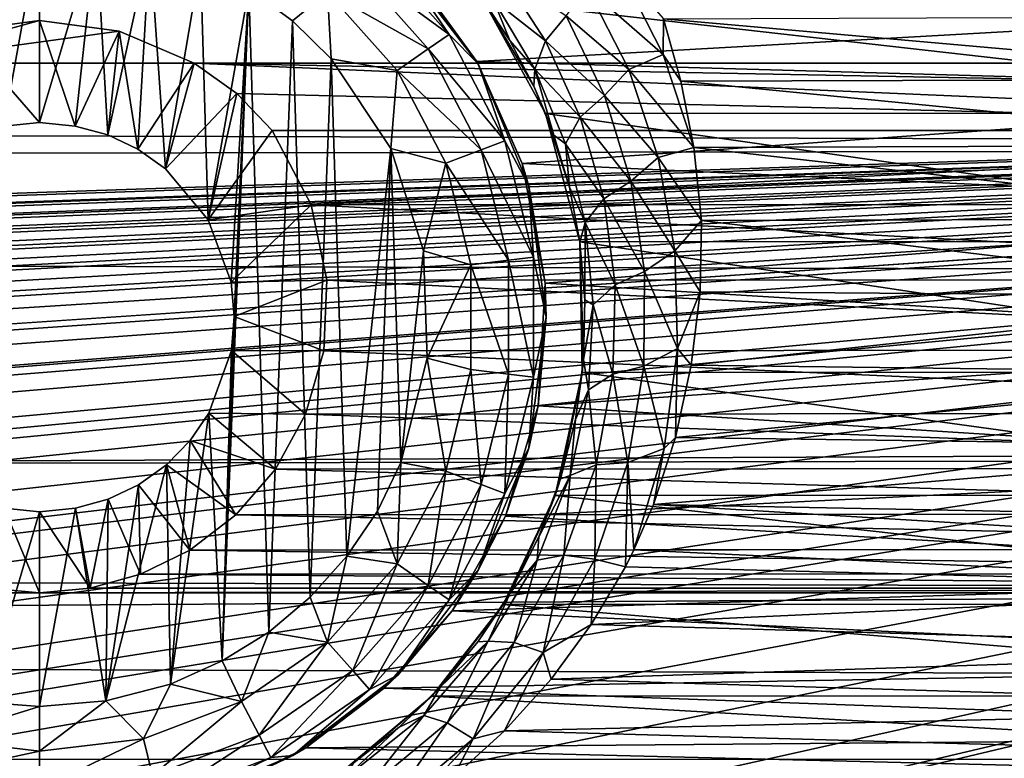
# Model space of a CAD drawing. Header units: metres. Extents: x -95 to 103, y -12 to 12.
# Tile 375 of 520: x -24.25 to -21.72, y 6.01 to 7.9. Entities that reach past the tile are written whole.
import ezdxf

# ---------------------------------------------------------------- set-up
doc = ezdxf.new("R2010")
doc.units = ezdxf.units.M
doc.layers.add('solid_P74500', color=7, linetype='CONTINUOUS')
doc.layers.add('solid_P74500_01', color=7, linetype='CONTINUOUS')

msp = doc.modelspace()

# ---------------------------------------------------------------- linework, layer by layer
at = {"layer": 'solid_P74500'}
for points in [[(-12.2, 5.05, 0.5), (-11.7, 9.776363, 0.5), (-88, 9.776363, 0.5)], [(-12.2, 5.05, 0.5), (-88, 9.776363, 0.5), (-88, 5.05, 0.5)], [(92.5, 7.752533, 9.805175), (92.5, 8.487373, 9.175829), (-94.018356, 8.209083, 9.426609)], [(92.5, 7.752533, 9.805175), (-94.018356, 8.209083, 9.426609), (-94.018356, 7.447287, 10.039319)], [(-24.200001, 8.14, -11.8), (-24.291828, 7.630482, -11.8), (-24.370331, 8.125382, -11.8)], [(-24.200001, 8.14, -11.8), (-24.200001, 7.64, -11.8), (-24.291828, 7.630482, -11.8)], [(-24.054956, 8.12864, -11.8), (-24.200001, 7.64, -11.8), (-24.200001, 8.14, -11.8)], [(-24.054956, 8.12864, -11.8), (-24.108688, 7.630527, -11.8), (-24.200001, 7.64, -11.8)], [(-24.054956, 8.12864, -11.8), (-24.024685, 7.607855, -11.8), (-24.108688, 7.630527, -11.8)], [(-24.054956, 8.12864, -11.8), (-23.917509, 8.099016, -11.8), (-24.024685, 7.607855, -11.8)], [(-23.917509, 8.099016, -11.8), (-23.947666, 7.57166, -11.8), (-24.024685, 7.607855, -11.8)], [(-23.917509, 8.099016, -11.8), (-23.876675, 7.520992, -11.8), (-23.947666, 7.57166, -11.8)], [(-23.917509, 8.099016, -11.8), (-23.787128, 8.050737, -11.8), (-23.876675, 7.520992, -11.8)], [(-23.353024, 8.096038, -11.614588), (-23.14884, 7.865563, -11.614588), (-23.396152, 8.047357, -11.712049)], [(-23.280762, 8.059238, -11.5), (-23.14884, 7.865563, -11.614588), (-23.353024, 8.096038, -11.614588)], [(-23.787128, 8.050737, -11.8), (-23.767344, 7.39014, -11.8), (-23.876675, 7.520992, -11.8)], [(-23.787128, 8.050737, -11.8), (-23.663015, 7.983215, -11.8), (-23.767344, 7.39014, -11.8)], [(-23.396152, 8.047357, -11.712049), (-23.202366, 7.828617, -11.712049), (-23.460747, 7.974443, -11.777164)], [(-23.14884, 7.865563, -11.614588), (-23.202366, 7.828617, -11.712049), (-23.396152, 8.047357, -11.712049)], [(-23.280762, 8.059238, -11.5), (-23.228163, 8.003443, -5.827108), (-23.077757, 7.79618, -6.10177)], [(-23.280762, 8.059238, -11.5), (-23.077757, 7.79618, -6.10177), (-23.074167, 7.79, -11.5)], [(-23.280762, 8.059238, -11.5), (-23.074167, 7.79, -11.5), (-23.14884, 7.865563, -11.614588)], [(-23.017942, 8.029526, -9.32572), (-22.901489, 7.849185, -9.512413), (-23.035261, 7.954477, -9.252772)], [(-23.017942, 8.029526, -9.32572), (-22.848385, 7.913625, -9.56118), (-22.901489, 7.849185, -9.512413)], [(-22.711866, 8.035035, -9.568677), (-22.599546, 7.814108, -9.754907), (-22.794554, 7.985523, -9.567693)], [(-22.711866, 8.035035, -9.568677), (-22.599241, 7.905591, -9.682542), (-22.599546, 7.814108, -9.754907)], [(-23.077757, 7.79618, -6.10177), (-23.228163, 8.003443, -5.827108), (-20.209461, 7.959397, -5.887105)], [(-22.848385, 7.913625, -9.56118), (-22.794554, 7.985523, -9.567693), (-22.688116, 7.776078, -9.754655)], [(-22.599546, 7.814108, -9.754907), (-22.688116, 7.776078, -9.754655), (-22.794554, 7.985523, -9.567693)], [(-23.663015, 7.983215, -11.8), (-23.708231, 7.229405, -11.8), (-23.767344, 7.39014, -11.8)], [(-23.663015, 7.983215, -11.8), (-23.731501, 6.257416, -11.8), (-23.70072, 7.142048, -11.8)], [(-23.663015, 7.983215, -11.8), (-23.611973, 6.331459, -11.8), (-23.731501, 6.257416, -11.8)], [(-23.663015, 7.983215, -11.8), (-23.70072, 7.142048, -11.8), (-23.708231, 7.229405, -11.8)], [(-23.663015, 7.983215, -11.8), (-23.550756, 7.900564, -11.8), (-23.611973, 6.331459, -11.8)], [(-23.460747, 7.974443, -11.777164), (-23.550756, 7.900564, -11.8), (-23.663015, 7.983215, -11.8)], [(-23.460747, 7.974443, -11.777164), (-23.451893, 7.80319, -11.8), (-23.550756, 7.900564, -11.8)], [(-23.460747, 7.974443, -11.777164), (-23.282534, 7.773282, -11.777164), (-23.451893, 7.80319, -11.8)], [(-23.202366, 7.828617, -11.712049), (-23.282534, 7.773282, -11.777164), (-23.460747, 7.974443, -11.777164)], [(-23.077757, 7.79618, -6.10177), (-20.209461, 7.959397, -5.887105), (-20.363678, 7.719777, -6.197987)], [(-22.99361, 7.85037, -9.209391), (-23.061371, 7.95457, -8.305107), (-23.064331, 7.958691, -9.092649)], [(-23.035261, 7.954477, -9.252772), (-22.99361, 7.85037, -9.209391), (-23.064331, 7.958691, -9.092649)], [(-20.498018, 7.664145, -8.573849), (-20.338186, 7.955187, -8.304517), (-23.061371, 7.95457, -8.305107)], [(-20.498018, 7.664145, -8.573849), (-23.061371, 7.95457, -8.305107), (-22.901268, 7.66248, -8.575336)], [(-22.931715, 7.732833, -9.330323), (-22.901268, 7.66248, -8.575336), (-23.061371, 7.95457, -8.305107)], [(-22.931715, 7.732833, -9.330323), (-23.061371, 7.95457, -8.305107), (-22.99361, 7.85037, -9.209391)], [(-22.901489, 7.849185, -9.512413), (-22.929163, 7.776495, -9.440274), (-23.035261, 7.954477, -9.252772)], [(-23.035261, 7.954477, -9.252772), (-22.929163, 7.776495, -9.440274), (-22.99361, 7.85037, -9.209391)], [(-22.901489, 7.849185, -9.512413), (-22.848385, 7.913625, -9.56118), (-22.750387, 7.709259, -9.751215)], [(-22.750387, 7.709259, -9.751215), (-22.848385, 7.913625, -9.56118), (-22.688116, 7.776078, -9.754655)], [(-20.797937, 7.912471, -9.676921), (-20.846972, 7.75142, -9.806401), (-22.599241, 7.905591, -9.682542)], [(-24.200001, 7.901906, -4.3), (-24.597059, 7.792304, -4.3), (-24.404331, 7.873975, -4.3)], [(-23.99567, 7.873975, -4.3), (-24.597059, 7.792304, -4.3), (-24.200001, 7.901906, -4.3)], [(-24.200001, 7.64, -11.8), (-24.200001, 7.901906, -4.3), (-24.404331, 7.873975, -4.3)], [(-24.108688, 7.630527, -11.8), (-24.200001, 7.901906, -4.3), (-24.200001, 7.64, -11.8)], [(-24.108688, 7.630527, -11.8), (-23.99567, 7.873975, -4.3), (-24.200001, 7.901906, -4.3)], [(-23.550756, 7.900564, -11.8), (-23.505365, 6.420703, -11.8), (-23.611973, 6.331459, -11.8)], [(-23.550756, 7.900564, -11.8), (-23.451893, 7.80319, -11.8), (-23.505365, 6.420703, -11.8)], [(-22.599546, 7.814108, -9.754907), (-22.599241, 7.905591, -9.682542), (-22.553913, 7.745763, -9.810869)], [(-20.846972, 7.75142, -9.806401), (-22.553913, 7.745763, -9.810869), (-22.599241, 7.905591, -9.682542)], [(-23.99567, 7.873975, -4.3), (-23.802942, 7.792304, -4.3), (-24.597059, 7.792304, -4.3)], [(-24.291828, 7.630482, -11.8), (-24.200001, 7.64, -11.8), (-24.404331, 7.873975, -4.3)], [(-24.108688, 7.630527, -11.8), (-24.024685, 7.607855, -11.8), (-23.99567, 7.873975, -4.3)], [(-24.024685, 7.607855, -11.8), (-23.947666, 7.57166, -11.8), (-23.99567, 7.873975, -4.3)], [(-23.947666, 7.57166, -11.8), (-23.802942, 7.792304, -4.3), (-23.99567, 7.873975, -4.3)], [(-23.14884, 7.865563, -11.614588), (-23.005747, 7.59292, -11.614588), (-23.202366, 7.828617, -11.712049)], [(-23.074167, 7.79, -11.5), (-23.005747, 7.59292, -11.614588), (-23.14884, 7.865563, -11.614588)], [(-22.929163, 7.776495, -9.440274), (-22.931715, 7.732833, -9.330323), (-22.99361, 7.85037, -9.209391)], [(-22.901489, 7.849185, -9.512413), (-22.812277, 7.653166, -9.702489), (-22.929163, 7.776495, -9.440274)], [(-22.901489, 7.849185, -9.512413), (-22.750387, 7.709259, -9.751215), (-22.812277, 7.653166, -9.702489)], [(-23.202366, 7.828617, -11.712049), (-23.066559, 7.569858, -11.712049), (-23.282534, 7.773282, -11.777164)], [(-23.005747, 7.59292, -11.614588), (-23.066559, 7.569858, -11.712049), (-23.202366, 7.828617, -11.712049)], [(-22.599546, 7.814108, -9.754907), (-22.520657, 7.575688, -9.942784), (-22.688116, 7.776078, -9.754655)], [(-22.599546, 7.814108, -9.754907), (-22.553913, 7.745763, -9.810869), (-22.520657, 7.575688, -9.942784)], [(-85.675003, 7.792304, -1.8), (-14.325, 7.792304, -4.2), (-14.325, 7.792304, -1.8)], [(-18.802942, 7.792304, -4.2), (-14.325, 7.792304, -4.2), (-85.675003, 7.792304, -1.8)], [(-84.20311, 5.444916, -1.8), (-85.675003, 7.792304, -1.8), (-14.325, 7.792304, -1.8)], [(-19.597059, 7.792304, -4.2), (-18.802942, 7.792304, -4.2), (-85.675003, 7.792304, -1.8)], [(-23.802942, 7.792304, -4.2), (-19.597059, 7.792304, -4.2), (-85.675003, 7.792304, -1.8)], [(-24.597059, 7.792304, -4.2), (-23.802942, 7.792304, -4.2), (-85.675003, 7.792304, -1.8)], [(-83.957001, 5.406663, -1.8), (-84.20311, 5.444916, -1.8), (-14.325, 7.792304, -1.8)], [(-83.736336, 5.295372, -1.8), (-83.957001, 5.406663, -1.8), (-14.325, 7.792304, -1.8)], [(-83.736336, 5.295372, -1.8), (-14.325, 7.792304, -1.8), (-79.20311, 5.444916, -1.8)], [(-78.957001, 5.406663, -1.8), (-79.20311, 5.444916, -1.8), (-14.325, 7.792304, -1.8)], [(-78.736336, 5.295372, -1.8), (-78.957001, 5.406663, -1.8), (-14.325, 7.792304, -1.8)], [(-78.736336, 5.295372, -1.8), (-14.325, 7.792304, -1.8), (-74.20311, 5.444916, -1.8)], [(-73.957001, 5.406663, -1.8), (-74.20311, 5.444916, -1.8), (-14.325, 7.792304, -1.8)], [(-73.736336, 5.295372, -1.8), (-73.957001, 5.406663, -1.8), (-14.325, 7.792304, -1.8)], [(-73.736336, 5.295372, -1.8), (-14.325, 7.792304, -1.8), (-69.20311, 5.444916, -1.8)], [(-68.957001, 5.406663, -1.8), (-69.20311, 5.444916, -1.8), (-14.325, 7.792304, -1.8)], [(-68.736336, 5.295372, -1.8), (-68.957001, 5.406663, -1.8), (-14.325, 7.792304, -1.8)], [(-68.736336, 5.295372, -1.8), (-14.325, 7.792304, -1.8), (-64.20311, 5.444916, -1.8)], [(-63.957005, 5.406663, -1.8), (-64.20311, 5.444916, -1.8), (-14.325, 7.792304, -1.8)], [(-63.736332, 5.295372, -1.8), (-63.957005, 5.406663, -1.8), (-14.325, 7.792304, -1.8)], [(-63.736332, 5.295372, -1.8), (-14.325, 7.792304, -1.8), (-59.20311, 5.444916, -1.8)], [(-58.957005, 5.406663, -1.8), (-59.20311, 5.444916, -1.8), (-14.325, 7.792304, -1.8)], [(-58.736332, 5.295372, -1.8), (-58.957005, 5.406663, -1.8), (-14.325, 7.792304, -1.8)], [(-58.736332, 5.295372, -1.8), (-14.325, 7.792304, -1.8), (-54.20311, 5.444916, -1.8)], [(-53.957005, 5.406663, -1.8), (-54.20311, 5.444916, -1.8), (-14.325, 7.792304, -1.8)], [(-53.736332, 5.295372, -1.8), (-53.957005, 5.406663, -1.8), (-14.325, 7.792304, -1.8)], [(-53.736332, 5.295372, -1.8), (-14.325, 7.792304, -1.8), (-49.20311, 5.444916, -1.8)], [(-48.957005, 5.406663, -1.8), (-49.20311, 5.444916, -1.8), (-14.325, 7.792304, -1.8)], [(-48.736332, 5.295372, -1.8), (-48.957005, 5.406663, -1.8), (-14.325, 7.792304, -1.8)], [(-48.560226, 5.121016, -1.8), (-48.736332, 5.295372, -1.8), (-14.325, 7.792304, -1.8)], [(-48.560226, 5.121016, -1.8), (-14.325, 7.792304, -1.8), (-44.20311, 5.444916, -1.8)], [(-43.957005, 5.406663, -1.8), (-44.20311, 5.444916, -1.8), (-14.325, 7.792304, -1.8)], [(-43.736332, 5.295372, -1.8), (-43.957005, 5.406663, -1.8), (-14.325, 7.792304, -1.8)], [(-43.560226, 5.121016, -1.8), (-43.736332, 5.295372, -1.8), (-14.325, 7.792304, -1.8)], [(-43.560226, 5.121016, -1.8), (-14.325, 7.792304, -1.8), (-39.20311, 5.444916, -1.8)], [(-38.957005, 5.406663, -1.8), (-39.20311, 5.444916, -1.8), (-14.325, 7.792304, -1.8)], [(-38.736332, 5.295372, -1.8), (-38.957005, 5.406663, -1.8), (-14.325, 7.792304, -1.8)], [(-38.560226, 5.121016, -1.8), (-38.736332, 5.295372, -1.8), (-14.325, 7.792304, -1.8)], [(-38.560226, 5.121016, -1.8), (-14.325, 7.792304, -1.8), (-34.20311, 5.444916, -1.8)], [(-33.957005, 5.406663, -1.8), (-34.20311, 5.444916, -1.8), (-14.325, 7.792304, -1.8)], [(-33.736332, 5.295372, -1.8), (-33.957005, 5.406663, -1.8), (-14.325, 7.792304, -1.8)], [(-33.560226, 5.121016, -1.8), (-33.736332, 5.295372, -1.8), (-14.325, 7.792304, -1.8)], [(-33.445496, 4.899806, -1.8), (-33.560226, 5.121016, -1.8), (-14.325, 7.792304, -1.8)], [(-33.445496, 4.899806, -1.8), (-14.325, 7.792304, -1.8), (-29.203108, 5.444916, -1.8)], [(-28.957003, 5.406663, -1.8), (-29.203108, 5.444916, -1.8), (-14.325, 7.792304, -1.8)], [(-28.736332, 5.295372, -1.8), (-28.957003, 5.406663, -1.8), (-14.325, 7.792304, -1.8)], [(-28.560225, 5.121016, -1.8), (-28.736332, 5.295372, -1.8), (-14.325, 7.792304, -1.8)], [(-28.445498, 4.899806, -1.8), (-28.560225, 5.121016, -1.8), (-14.325, 7.792304, -1.8)], [(-28.405056, 4.65, -1.8), (-28.445498, 4.899806, -1.8), (-14.325, 7.792304, -1.8)], [(-28.405056, 4.65, -1.8), (-14.325, 7.792304, -1.8), (-24.449167, 5.404594, -1.8)], [(-24.597059, 7.792304, -4.2), (-23.802942, 7.792304, -4.3), (-23.802942, 7.792304, -4.2)], [(-24.597059, 7.792304, -4.2), (-24.597059, 7.792304, -4.3), (-23.802942, 7.792304, -4.3)], [(-24.203108, 5.444916, -1.8), (-24.449167, 5.404594, -1.8), (-14.325, 7.792304, -1.8)], [(-23.957003, 5.406663, -1.8), (-24.203108, 5.444916, -1.8), (-14.325, 7.792304, -1.8)], [(-23.736332, 5.295372, -1.8), (-23.957003, 5.406663, -1.8), (-14.325, 7.792304, -1.8)], [(-23.947666, 7.57166, -11.8), (-23.876675, 7.520992, -11.8), (-23.802942, 7.792304, -4.3)], [(-23.876675, 7.520992, -11.8), (-23.802942, 7.792304, -4.2), (-23.802942, 7.792304, -4.3)], [(-23.876675, 7.520992, -11.8), (-23.693855, 7.714148, -4.2), (-23.802942, 7.792304, -4.2)], [(-23.693855, 7.714148, -4.2), (-19.796942, 7.619055, -4.2), (-23.802942, 7.792304, -4.2)], [(-19.706144, 7.714148, -4.2), (-23.802942, 7.792304, -4.2), (-19.796942, 7.619055, -4.2)], [(-19.706144, 7.714148, -4.2), (-19.597059, 7.792304, -4.2), (-23.802942, 7.792304, -4.2)], [(-23.560225, 5.121016, -1.8), (-23.736332, 5.295372, -1.8), (-14.325, 7.792304, -1.8)], [(-23.445498, 4.899806, -1.8), (-23.560225, 5.121016, -1.8), (-14.325, 7.792304, -1.8)], [(-23.451893, 7.80319, -11.8), (-23.411119, 6.52597, -11.8), (-23.505365, 6.420703, -11.8)], [(-23.451893, 7.80319, -11.8), (-23.298901, 7.573346, -11.8), (-23.411119, 6.52597, -11.8)], [(-23.282534, 7.773282, -11.777164), (-23.298901, 7.573346, -11.8), (-23.451893, 7.80319, -11.8)], [(-23.405056, 4.65, -1.8), (-23.445498, 4.899806, -1.8), (-14.325, 7.792304, -1.8)], [(-23.405056, 4.65, -1.8), (-14.325, 7.792304, -1.8), (-19.449167, 5.404594, -1.8)], [(-22.961212, 7.534212, -6.422531), (-23.077757, 7.79618, -6.10177), (-20.363678, 7.719777, -6.197987)], [(-23.074167, 7.79, -11.5), (-23.077757, 7.79618, -6.10177), (-22.961212, 7.534212, -6.422531)], [(-23.074167, 7.79, -11.5), (-22.961212, 7.534212, -6.422531), (-22.944296, 7.476465, -11.5)], [(-23.074167, 7.79, -11.5), (-22.944296, 7.476465, -11.5), (-23.005747, 7.59292, -11.614588)], [(-23.282534, 7.773282, -11.777164), (-23.157639, 7.535316, -11.777164), (-23.298901, 7.573346, -11.8)], [(-23.066559, 7.569858, -11.712049), (-23.157639, 7.535316, -11.777164), (-23.282534, 7.773282, -11.777164)], [(-22.929163, 7.776495, -9.440274), (-22.880182, 7.606991, -9.457047), (-22.931715, 7.732833, -9.330323)], [(-22.812277, 7.653166, -9.702489), (-22.850197, 7.585193, -9.63041), (-22.929163, 7.776495, -9.440274)], [(-22.929163, 7.776495, -9.440274), (-22.850197, 7.585193, -9.63041), (-22.880182, 7.606991, -9.457047)], [(-22.750387, 7.709259, -9.751215), (-22.688116, 7.776078, -9.754655), (-22.612139, 7.550274, -9.942807)], [(-22.688116, 7.776078, -9.754655), (-22.520657, 7.575688, -9.942784), (-22.612139, 7.550274, -9.942807)], [(92.5, 6.975814, 10.372194), (92.5, 7.752533, 9.805175), (-94.018356, 7.447287, 10.039319)], [(-22.880182, 7.606991, -9.457047), (-22.901268, 7.66248, -8.575336), (-22.931715, 7.732833, -9.330323)], [(-20.846972, 7.75142, -9.806401), (-20.878759, 7.581891, -9.938055), (-22.553913, 7.745763, -9.810869)], [(-20.878759, 7.581891, -9.938055), (-22.520657, 7.575688, -9.942784), (-22.553913, 7.745763, -9.810869)], [(-23.876675, 7.520992, -11.8), (-23.767344, 7.39014, -11.8), (-23.693855, 7.714148, -4.2)], [(-23.767344, 7.39014, -11.8), (-23.603058, 7.619055, -4.2), (-23.693855, 7.714148, -4.2)], [(-23.693855, 7.714148, -4.2), (-23.603058, 7.619055, -4.2), (-19.796942, 7.619055, -4.2)], [(-22.961212, 7.534212, -6.422531), (-20.363678, 7.719777, -6.197987), (-20.469355, 7.419488, -6.554479)], [(-22.812277, 7.653166, -9.702489), (-22.750387, 7.709259, -9.751215), (-22.682583, 7.489538, -9.941881)], [(-22.682583, 7.489538, -9.941881), (-22.750387, 7.709259, -9.751215), (-22.612139, 7.550274, -9.942807)], [(-20.586351, 7.334234, -8.857709), (-20.498018, 7.664145, -8.573849), (-22.901268, 7.66248, -8.575336)], [(-20.586351, 7.334234, -8.857709), (-22.901268, 7.66248, -8.575336), (-22.813553, 7.333337, -8.858451)], [(-22.840294, 7.473468, -9.588049), (-22.813553, 7.333337, -8.858451), (-22.901268, 7.66248, -8.575336)], [(-22.840294, 7.473468, -9.588049), (-22.901268, 7.66248, -8.575336), (-22.880182, 7.606991, -9.457047)], [(-22.812277, 7.653166, -9.702489), (-22.752058, 7.443598, -9.892752), (-22.850197, 7.585193, -9.63041)], [(-22.812277, 7.653166, -9.702489), (-22.682583, 7.489538, -9.941881), (-22.752058, 7.443598, -9.892752)], [(-23.767344, 7.39014, -11.8), (-23.503393, 7.428674, -4.528224), (-23.603058, 7.619055, -4.2)], [(-19.796942, 7.619055, -4.2), (-23.603058, 7.619055, -4.2), (-23.503393, 7.428674, -4.528224)], [(-19.896559, 7.428859, -4.52792), (-19.796942, 7.619055, -4.2), (-23.503393, 7.428674, -4.528224)], [(-22.850197, 7.585193, -9.63041), (-22.840294, 7.473468, -9.588049), (-22.880182, 7.606991, -9.457047)], [(-23.005747, 7.59292, -11.614588), (-22.932058, 7.293956, -11.614588), (-23.066559, 7.569858, -11.712049)], [(-22.944296, 7.476465, -11.5), (-22.932058, 7.293956, -11.614588), (-23.005747, 7.59292, -11.614588)], [(-22.752058, 7.443598, -9.892752), (-22.799585, 7.382661, -9.820079), (-22.850197, 7.585193, -9.63041)], [(-22.850197, 7.585193, -9.63041), (-22.799585, 7.382661, -9.820079), (-22.840294, 7.473468, -9.588049)], [(-20.878759, 7.581891, -9.938055), (-20.894384, 7.392529, -10.079708), (-22.520657, 7.575688, -9.942784)], [(-23.298901, 7.573346, -11.8), (-23.33312, 6.641509, -11.8), (-23.411119, 6.52597, -11.8)], [(-23.298901, 7.573346, -11.8), (-23.272678, 6.76642, -11.8), (-23.33312, 6.641509, -11.8)], [(-23.298901, 7.573346, -11.8), (-23.214642, 7.310327, -11.8), (-23.272678, 6.76642, -11.8)], [(-23.157639, 7.535316, -11.777164), (-23.214642, 7.310327, -11.8), (-23.298901, 7.573346, -11.8)], [(-23.066559, 7.569858, -11.712049), (-22.996624, 7.286117, -11.712049), (-23.157639, 7.535316, -11.777164)], [(-22.932058, 7.293956, -11.614588), (-22.996624, 7.286117, -11.712049), (-23.066559, 7.569858, -11.712049)], [(-22.612139, 7.550274, -9.942807), (-22.520657, 7.575688, -9.942784), (-22.501715, 7.387943, -10.08307)], [(-20.894384, 7.392529, -10.079708), (-22.501715, 7.387943, -10.08307), (-22.520657, 7.575688, -9.942784)], [(-23.157639, 7.535316, -11.777164), (-23.093323, 7.274375, -11.777164), (-23.214642, 7.310327, -11.8)], [(-22.996624, 7.286117, -11.712049), (-23.093323, 7.274375, -11.777164), (-23.157639, 7.535316, -11.777164)], [(-22.902903, 7.226828, -6.766441), (-22.961212, 7.534212, -6.422531), (-20.469355, 7.419488, -6.554479)], [(-22.944296, 7.476465, -11.5), (-22.961212, 7.534212, -6.422531), (-22.902903, 7.226828, -6.766441)], [(-22.682583, 7.489538, -9.941881), (-22.612139, 7.550274, -9.942807), (-22.56938, 7.310532, -10.129299)], [(-22.612139, 7.550274, -9.942807), (-22.501715, 7.387943, -10.08307), (-22.56938, 7.310532, -10.129299)], [(-22.752058, 7.443598, -9.892752), (-22.682583, 7.489538, -9.941881), (-22.647692, 7.256926, -10.13025)], [(-22.647692, 7.256926, -10.13025), (-22.682583, 7.489538, -9.941881), (-22.56938, 7.310532, -10.129299)], [(-22.944296, 7.476465, -11.5), (-22.902903, 7.226828, -6.766441), (-22.9, 7.14, -11.5)], [(-22.944296, 7.476465, -11.5), (-22.9, 7.14, -11.5), (-22.932058, 7.293956, -11.614588)], [(-22.813297, 7.332494, -9.71944), (-22.813553, 7.333337, -8.858451), (-22.840294, 7.473468, -9.588049)], [(-22.799585, 7.382661, -9.820079), (-22.813297, 7.332494, -9.71944), (-22.840294, 7.473468, -9.588049)], [(92.5, 6.975814, 10.372194), (-94.018356, 7.447287, 10.039319), (-94.018356, 6.639937, 10.59062)], [(-22.752058, 7.443598, -9.892752), (-22.723167, 7.222837, -10.080328), (-22.799585, 7.382661, -9.820079)], [(-22.752058, 7.443598, -9.892752), (-22.647692, 7.256926, -10.13025), (-22.723167, 7.222837, -10.080328)], [(-23.767344, 7.39014, -11.8), (-23.708231, 7.229405, -11.8), (-23.503393, 7.428674, -4.528224)], [(-23.708231, 7.229405, -11.8), (-23.462597, 7.234941, -4.831732), (-23.503393, 7.428674, -4.528224)], [(-19.937243, 7.236759, -4.829008), (-19.896559, 7.428859, -4.52792), (-23.503393, 7.428674, -4.528224)], [(-19.937243, 7.236759, -4.829008), (-23.503393, 7.428674, -4.528224), (-23.462597, 7.234941, -4.831732)], [(-22.902903, 7.226828, -6.766441), (-20.469355, 7.419488, -6.554479), (-20.498339, 7.079858, -6.919943)], [(-22.799585, 7.382661, -9.820079), (-22.800699, 7.184258, -9.852427), (-22.813297, 7.332494, -9.71944)], [(-22.799585, 7.382661, -9.820079), (-22.77914, 7.171193, -10.006481), (-22.800699, 7.184258, -9.852427)], [(-22.723167, 7.222837, -10.080328), (-22.77914, 7.171193, -10.006481), (-22.799585, 7.382661, -9.820079)], [(-22.56938, 7.310532, -10.129299), (-22.501715, 7.387943, -10.08307), (-22.504425, 7.205236, -10.21443)], [(-20.893278, 7.193082, -10.222992), (-22.504425, 7.205236, -10.21443), (-22.501715, 7.387943, -10.08307)], [(-20.894384, 7.392529, -10.079708), (-20.893278, 7.193082, -10.222992), (-22.501715, 7.387943, -10.08307)], [(-20.592741, 6.998838, -9.125035), (-20.586351, 7.334234, -8.857709), (-22.813553, 7.333337, -8.858451)], [(-20.592741, 6.998838, -9.125035), (-22.813553, 7.333337, -8.858451), (-22.807383, 6.99762, -9.125969)], [(-22.80423, 7.031255, -9.986495), (-22.807383, 6.99762, -9.125969), (-22.813553, 7.333337, -8.858451)], [(-22.800699, 7.184258, -9.852427), (-22.813553, 7.333337, -8.858451), (-22.813297, 7.332494, -9.71944)], [(-22.80423, 7.031255, -9.986495), (-22.813553, 7.333337, -8.858451), (-22.800699, 7.184258, -9.852427)], [(-23.214642, 7.310327, -11.8), (-23.205721, 7.034285, -11.8), (-23.272678, 6.76642, -11.8)], [(-23.093323, 7.274375, -11.777164), (-23.205721, 7.034285, -11.8), (-23.214642, 7.310327, -11.8)], [(-22.647692, 7.256926, -10.13025), (-22.56938, 7.310532, -10.129299), (-22.563192, 7.059873, -10.311363)], [(-22.56938, 7.310532, -10.129299), (-22.504425, 7.205236, -10.21443), (-22.563192, 7.059873, -10.311363)], [(-22.996624, 7.286117, -11.712049), (-22.996624, 6.993884, -11.712049), (-23.093323, 7.274375, -11.777164)], [(-22.932058, 7.293956, -11.614588), (-22.932058, 6.986044, -11.614588), (-22.996624, 7.286117, -11.712049)], [(-22.932058, 6.986044, -11.614588), (-22.996624, 6.993884, -11.712049), (-22.996624, 7.286117, -11.712049)], [(-22.9, 7.14, -11.5), (-22.932058, 6.986044, -11.614588), (-22.932058, 7.293956, -11.614588)], [(-23.093323, 7.274375, -11.777164), (-23.093323, 7.005625, -11.777164), (-23.205721, 7.034285, -11.8)], [(-22.996624, 6.993884, -11.712049), (-23.093323, 7.005625, -11.777164), (-23.093323, 7.274375, -11.777164)], [(-22.723167, 7.222837, -10.080328), (-22.647692, 7.256926, -10.13025), (-22.649019, 7.014533, -10.313454)], [(-22.649019, 7.014533, -10.313454), (-22.647692, 7.256926, -10.13025), (-22.563192, 7.059873, -10.311363)], [(-23.708231, 7.229405, -11.8), (-23.70072, 7.142048, -11.8), (-23.462597, 7.234941, -4.831732)], [(-23.70072, 7.142048, -11.8), (-23.470739, 7.053593, -5.092822), (-23.462597, 7.234941, -4.831732)], [(-19.929634, 7.055848, -5.089697), (-23.462597, 7.234941, -4.831732), (-23.470739, 7.053593, -5.092822)], [(-19.929634, 7.055848, -5.089697), (-19.937243, 7.236759, -4.829008), (-23.462597, 7.234941, -4.831732)], [(-22.920132, 6.912104, -7.087512), (-22.902903, 7.226828, -6.766441), (-20.498339, 7.079858, -6.919943)], [(-22.9, 7.14, -11.5), (-22.902903, 7.226828, -6.766441), (-22.920132, 6.912104, -7.087512)], [(-22.723167, 7.222837, -10.080328), (-22.728491, 6.993838, -10.262398), (-22.77914, 7.171193, -10.006481)], [(-22.723167, 7.222837, -10.080328), (-22.649019, 7.014533, -10.313454), (-22.728491, 6.993838, -10.262398)], [(-22.563192, 7.059873, -10.311363), (-22.504425, 7.205236, -10.21443), (-22.527477, 7.01674, -10.344823)], [(-20.893278, 7.193082, -10.222992), (-22.527477, 7.01674, -10.344823), (-22.504425, 7.205236, -10.21443)], [(-22.77914, 7.171193, -10.006481), (-22.80423, 7.031255, -9.986495), (-22.800699, 7.184258, -9.852427)], [(-20.893278, 7.193082, -10.222992), (-20.871647, 6.995722, -10.359048), (-22.527477, 7.01674, -10.344823)], [(-22.77914, 7.171193, -10.006481), (-22.791199, 6.953621, -10.186873), (-22.80423, 7.031255, -9.986495)], [(-22.728491, 6.993838, -10.262398), (-22.791199, 6.953621, -10.186873), (-22.77914, 7.171193, -10.006481)], [(-23.731501, 6.257416, -11.8), (-23.707512, 7.05461, -11.8), (-23.70072, 7.142048, -11.8)], [(-23.70072, 7.142048, -11.8), (-23.707512, 7.05461, -11.8), (-23.470739, 7.053593, -5.092822)], [(-22.9, 7.14, -11.5), (-22.920132, 6.912104, -7.087512), (-22.944296, 6.803535, -11.5)], [(-22.9, 7.14, -11.5), (-22.944296, 6.803535, -11.5), (-22.932058, 6.986044, -11.614588)], [(-22.920132, 6.912104, -7.087512), (-20.498339, 7.079858, -6.919943), (-20.441576, 6.754933, -7.237463)], [(-23.707512, 7.05461, -11.8), (-23.765335, 6.893235, -11.8), (-23.51729, 6.891102, -5.310623)], [(-23.731501, 6.257416, -11.8), (-23.765335, 6.893235, -11.8), (-23.707512, 7.05461, -11.8)], [(-23.707512, 7.05461, -11.8), (-23.51729, 6.891102, -5.310623), (-23.470739, 7.053593, -5.092822)], [(-19.883789, 6.893729, -5.307212), (-23.470739, 7.053593, -5.092822), (-23.51729, 6.891102, -5.310623)], [(-19.883789, 6.893729, -5.307212), (-19.929634, 7.055848, -5.089697), (-23.470739, 7.053593, -5.092822)], [(-22.649019, 7.014533, -10.313454), (-22.563192, 7.059873, -10.311363), (-22.597372, 6.802377, -10.486115)], [(-22.563192, 7.059873, -10.311363), (-22.568153, 6.830747, -10.468567), (-22.597372, 6.802377, -10.486115)], [(-22.563192, 7.059873, -10.311363), (-22.527477, 7.01674, -10.344823), (-22.568153, 6.830747, -10.468567)], [(-23.157639, 6.744685, -11.777164), (-23.272678, 6.76642, -11.8), (-23.205721, 7.034285, -11.8)], [(-23.093323, 7.005625, -11.777164), (-23.157639, 6.744685, -11.777164), (-23.205721, 7.034285, -11.8)], [(-22.824827, 6.877517, -10.115171), (-22.807383, 6.99762, -9.125969), (-22.80423, 7.031255, -9.986495)], [(-22.791199, 6.953621, -10.186873), (-22.824827, 6.877517, -10.115171), (-22.80423, 7.031255, -9.986495)], [(-23.066559, 6.710143, -11.712049), (-23.157639, 6.744685, -11.777164), (-23.093323, 7.005625, -11.777164)], [(-22.996624, 6.993884, -11.712049), (-23.066559, 6.710143, -11.712049), (-23.093323, 7.005625, -11.777164)], [(-22.728491, 6.993838, -10.262398), (-22.649019, 7.014533, -10.313454), (-22.690287, 6.766607, -10.488468)], [(-22.690287, 6.766607, -10.488468), (-22.649019, 7.014533, -10.313454), (-22.597372, 6.802377, -10.486115)], [(-20.871647, 6.995722, -10.359048), (-22.568153, 6.830747, -10.468567), (-22.527477, 7.01674, -10.344823)], [(92.5, 6.152128, 10.880493), (92.5, 6.975814, 10.372194), (-94.018356, 6.639937, 10.59062)], [(-23.005747, 6.687079, -11.614588), (-23.066559, 6.710143, -11.712049), (-22.996624, 6.993884, -11.712049)], [(-22.932058, 6.986044, -11.614588), (-23.005747, 6.687079, -11.614588), (-22.996624, 6.993884, -11.712049)], [(-22.944296, 6.803535, -11.5), (-23.005747, 6.687079, -11.614588), (-22.932058, 6.986044, -11.614588)], [(-20.523228, 6.683096, -9.358751), (-22.807383, 6.99762, -9.125969), (-22.877127, 6.682053, -9.359496)], [(-22.862862, 6.725197, -10.235952), (-22.877127, 6.682053, -9.359496), (-22.807383, 6.99762, -9.125969)], [(-22.862862, 6.725197, -10.235952), (-22.807383, 6.99762, -9.125969), (-22.824827, 6.877517, -10.115171)], [(-20.523228, 6.683096, -9.358751), (-20.592741, 6.998838, -9.125035), (-22.807383, 6.99762, -9.125969)], [(-22.728491, 6.993838, -10.262398), (-22.771288, 6.760592, -10.435995), (-22.791199, 6.953621, -10.186873)], [(-22.728491, 6.993838, -10.262398), (-22.690287, 6.766607, -10.488468), (-22.771288, 6.760592, -10.435995)], [(-20.871647, 6.995722, -10.359048), (-20.82617, 6.807505, -10.483696), (-22.568153, 6.830747, -10.468567)], [(-22.771288, 6.760592, -10.435995), (-22.838411, 6.733699, -10.358377), (-22.791199, 6.953621, -10.186873)], [(-22.791199, 6.953621, -10.186873), (-22.838411, 6.733699, -10.358377), (-22.824827, 6.877517, -10.115171)], [(-23.004633, 6.629024, -7.352973), (-22.920132, 6.912104, -7.087512), (-20.441576, 6.754933, -7.237463)], [(-22.944296, 6.803535, -11.5), (-22.920132, 6.912104, -7.087512), (-23.004633, 6.629024, -7.352973)], [(-23.864315, 6.198026, -11.8), (-23.813555, 6.822836, -11.8), (-23.765335, 6.893235, -11.8)], [(-23.731501, 6.257416, -11.8), (-23.864315, 6.198026, -11.8), (-23.765335, 6.893235, -11.8)], [(-23.765335, 6.893235, -11.8), (-23.813555, 6.822836, -11.8), (-23.594622, 6.74956, -5.489393)], [(-23.765335, 6.893235, -11.8), (-23.594622, 6.74956, -5.489393), (-23.51729, 6.891102, -5.310623)], [(-19.807301, 6.752329, -5.485987), (-23.51729, 6.891102, -5.310623), (-23.594622, 6.74956, -5.489393)], [(-19.807301, 6.752329, -5.485987), (-19.883789, 6.893729, -5.307212), (-23.51729, 6.891102, -5.310623)], [(-22.838411, 6.733699, -10.358377), (-22.862862, 6.725197, -10.235952), (-22.824827, 6.877517, -10.115171)], [(-23.813555, 6.822836, -11.8), (-23.874678, 6.760879, -11.8), (-23.696159, 6.632159, -5.630672)], [(-23.864315, 6.198026, -11.8), (-23.874678, 6.760879, -11.8), (-23.813555, 6.822836, -11.8)], [(-23.813555, 6.822836, -11.8), (-23.696159, 6.632159, -5.630672), (-23.594622, 6.74956, -5.489393)], [(-20.82617, 6.807505, -10.483696), (-22.62426, 6.65851, -10.578953), (-22.568153, 6.830747, -10.468567)], [(-22.597372, 6.802377, -10.486115), (-22.568153, 6.830747, -10.468567), (-22.62426, 6.65851, -10.578953)], [(-22.944296, 6.803535, -11.5), (-23.004633, 6.629024, -7.352973), (-23.074167, 6.49, -11.5)], [(-22.944296, 6.803535, -11.5), (-23.074167, 6.49, -11.5), (-23.005747, 6.687079, -11.614588)], [(-22.690287, 6.766607, -10.488468), (-22.597372, 6.802377, -10.486115), (-22.674746, 6.542895, -10.650846)], [(-22.597372, 6.802377, -10.486115), (-22.62426, 6.65851, -10.578953), (-22.674746, 6.542895, -10.650846)], [(-20.82617, 6.807505, -10.483696), (-20.758585, 6.622798, -10.601346), (-22.62426, 6.65851, -10.578953)], [(-24.029669, 6.154617, -11.8), (-23.946199, 6.709256, -11.8), (-23.874678, 6.760879, -11.8)], [(-23.864315, 6.198026, -11.8), (-24.029669, 6.154617, -11.8), (-23.874678, 6.760879, -11.8)], [(-23.874678, 6.760879, -11.8), (-23.946199, 6.709256, -11.8), (-23.814138, 6.541955, -5.735227)], [(-23.874678, 6.760879, -11.8), (-23.814138, 6.541955, -5.735227), (-23.696159, 6.632159, -5.630672)], [(-19.706539, 6.634699, -5.627678), (-23.594622, 6.74956, -5.489393), (-23.696159, 6.632159, -5.630672)], [(-19.706539, 6.634699, -5.627678), (-19.807301, 6.752329, -5.485987), (-23.594622, 6.74956, -5.489393)], [(-23.282534, 6.506719, -11.777164), (-23.33312, 6.641509, -11.8), (-23.272678, 6.76642, -11.8)], [(-23.157639, 6.744685, -11.777164), (-23.282534, 6.506719, -11.777164), (-23.272678, 6.76642, -11.8)], [(-23.004633, 6.629024, -7.352973), (-20.441576, 6.754933, -7.237463), (-20.316523, 6.474358, -7.489505)], [(-22.771288, 6.760592, -10.435995), (-22.854851, 6.528449, -10.597903), (-22.838411, 6.733699, -10.358377)], [(-22.771288, 6.760592, -10.435995), (-22.77527, 6.518895, -10.652001), (-22.854851, 6.528449, -10.597903)], [(-22.77527, 6.518895, -10.652001), (-22.690287, 6.766607, -10.488468), (-22.696741, 6.499281, -10.677516)], [(-22.771288, 6.760592, -10.435995), (-22.690287, 6.766607, -10.488468), (-22.77527, 6.518895, -10.652001)], [(-22.690287, 6.766607, -10.488468), (-22.674746, 6.542895, -10.650846), (-22.696741, 6.499281, -10.677516)], [(-23.202366, 6.451383, -11.712049), (-23.282534, 6.506719, -11.777164), (-23.157639, 6.744685, -11.777164)], [(-23.066559, 6.710143, -11.712049), (-23.202366, 6.451383, -11.712049), (-23.157639, 6.744685, -11.777164)], [(-22.854851, 6.528449, -10.597903), (-22.923439, 6.516373, -10.517879), (-22.838411, 6.733699, -10.358377)], [(-22.838411, 6.733699, -10.358377), (-22.923439, 6.516373, -10.517879), (-22.918825, 6.575562, -10.351501)], [(-22.838411, 6.733699, -10.358377), (-22.918825, 6.575562, -10.351501), (-22.862862, 6.725197, -10.235952)], [(-22.918825, 6.575562, -10.351501), (-22.877127, 6.682053, -9.359496), (-22.862862, 6.725197, -10.235952)], [(-24.029669, 6.154617, -11.8), (-24.023687, 6.672484, -11.8), (-23.946199, 6.709256, -11.8)], [(-23.946199, 6.709256, -11.8), (-24.023687, 6.672484, -11.8), (-23.940701, 6.47981, -5.805347)], [(-23.946199, 6.709256, -11.8), (-23.940701, 6.47981, -5.805347), (-23.814138, 6.541955, -5.735227)], [(-23.14884, 6.414437, -11.614588), (-23.202366, 6.451383, -11.712049), (-23.066559, 6.710143, -11.712049)], [(-23.005747, 6.687079, -11.614588), (-23.14884, 6.414437, -11.614588), (-23.066559, 6.710143, -11.712049)], [(-24.023687, 6.672484, -11.8), (-24.108171, 6.649518, -11.8), (-24.070063, 6.444089, -5.844973)], [(-24.029669, 6.154617, -11.8), (-24.108171, 6.649518, -11.8), (-24.023687, 6.672484, -11.8)], [(-24.023687, 6.672484, -11.8), (-24.070063, 6.444089, -5.844973), (-23.940701, 6.47981, -5.805347)], [(-23.074167, 6.49, -11.5), (-23.14884, 6.414437, -11.614588), (-23.005747, 6.687079, -11.614588)], [(-20.390415, 6.403175, -9.552453), (-22.877127, 6.682053, -9.359496), (-23.010275, 6.402062, -9.553198)], [(-22.990801, 6.434424, -10.457341), (-23.010275, 6.402062, -9.553198), (-22.877127, 6.682053, -9.359496)], [(-22.990801, 6.434424, -10.457341), (-22.877127, 6.682053, -9.359496), (-22.918825, 6.575562, -10.351501)], [(-20.390415, 6.403175, -9.552453), (-20.523228, 6.683096, -9.358751), (-22.877127, 6.682053, -9.359496)], [(-24.345045, 6.15136, -11.8), (-24.291311, 6.649474, -11.8), (-24.200001, 6.64, -11.8)], [(-24.291311, 6.649474, -11.8), (-24.33143, 6.444363, -5.844672), (-24.200001, 6.432491, -5.857735)], [(-24.200001, 6.64, -11.8), (-24.291311, 6.649474, -11.8), (-24.200001, 6.432491, -5.857735)], [(-24.108171, 6.649518, -11.8), (-24.200001, 6.64, -11.8), (-24.070063, 6.444089, -5.844973)], [(-24.200001, 6.14, -11.8), (-24.200001, 6.64, -11.8), (-24.108171, 6.649518, -11.8)], [(-24.029669, 6.154617, -11.8), (-24.200001, 6.14, -11.8), (-24.108171, 6.649518, -11.8)], [(-20.722319, 6.543038, -10.650759), (-22.674746, 6.542895, -10.650846), (-22.62426, 6.65851, -10.578953)], [(-20.758585, 6.622798, -10.601346), (-20.722319, 6.543038, -10.650759), (-22.62426, 6.65851, -10.578953)], [(92.5, 6.152128, 10.880493), (-94.018356, 6.639937, 10.59062), (-94.018356, 5.791973, 11.077141)], [(-24.345045, 6.15136, -11.8), (-24.200001, 6.64, -11.8), (-24.200001, 6.14, -11.8)], [(-24.200001, 6.64, -11.8), (-24.200001, 6.432491, -5.857735), (-24.070063, 6.444089, -5.844973)], [(-19.588951, 6.543865, -5.733047), (-23.696159, 6.632159, -5.630672), (-23.814138, 6.541955, -5.735227)], [(-19.588951, 6.543865, -5.733047), (-19.706539, 6.634699, -5.627678), (-23.696159, 6.632159, -5.630672)], [(-23.282534, 6.506719, -11.777164), (-23.411119, 6.52597, -11.8), (-23.33312, 6.641509, -11.8)], [(-23.140913, 6.386121, -7.564914), (-23.004633, 6.629024, -7.352973), (-20.316523, 6.474358, -7.489505)], [(-23.074167, 6.49, -11.5), (-23.004633, 6.629024, -7.352973), (-23.140913, 6.386121, -7.564914)], [(-22.923439, 6.516373, -10.517879), (-22.990801, 6.434424, -10.457341), (-22.918825, 6.575562, -10.351501)], [(-19.462196, 6.480899, -5.804132), (-23.814138, 6.541955, -5.735227), (-23.940701, 6.47981, -5.805347)], [(-19.462196, 6.480899, -5.804132), (-19.588951, 6.543865, -5.733047), (-23.814138, 6.541955, -5.735227)], [(-23.460747, 6.305556, -11.777164), (-23.505365, 6.420703, -11.8), (-23.411119, 6.52597, -11.8)], [(-23.282534, 6.506719, -11.777164), (-23.460747, 6.305556, -11.777164), (-23.411119, 6.52597, -11.8)], [(-22.854851, 6.528449, -10.597903), (-22.982048, 6.30462, -10.744555), (-22.923439, 6.516373, -10.517879)], [(-22.854851, 6.528449, -10.597903), (-22.907301, 6.279213, -10.800389), (-22.982048, 6.30462, -10.744555)], [(-22.854851, 6.528449, -10.597903), (-22.77527, 6.518895, -10.652001), (-22.907301, 6.279213, -10.800389)], [(-20.672838, 6.447643, -10.708777), (-22.696741, 6.499281, -10.677516), (-22.674746, 6.542895, -10.650846)], [(-20.722319, 6.543038, -10.650759), (-20.672838, 6.447643, -10.708777), (-22.674746, 6.542895, -10.650846)], [(-23.396152, 6.232644, -11.712049), (-23.460747, 6.305556, -11.777164), (-23.282534, 6.506719, -11.777164)], [(-23.202366, 6.451383, -11.712049), (-23.396152, 6.232644, -11.712049), (-23.282534, 6.506719, -11.777164)], [(-22.982048, 6.30462, -10.744555), (-23.048521, 6.308198, -10.661965), (-22.923439, 6.516373, -10.517879)], [(-22.923439, 6.516373, -10.517879), (-23.048521, 6.308198, -10.661965), (-22.990801, 6.434424, -10.457341)], [(-22.907301, 6.279213, -10.800389), (-22.77527, 6.518895, -10.652001), (-22.784813, 6.350398, -10.766728)], [(-22.77527, 6.518895, -10.652001), (-22.696741, 6.499281, -10.677516), (-22.784813, 6.350398, -10.766728)], [(-20.672838, 6.447643, -10.708777), (-22.784813, 6.350398, -10.766728), (-22.696741, 6.499281, -10.677516)], [(-19.33143, 6.444363, -5.844672), (-23.940701, 6.47981, -5.805347), (-24.070063, 6.444089, -5.844973)], [(-19.33143, 6.444363, -5.844672), (-19.462196, 6.480899, -5.804132), (-23.940701, 6.47981, -5.805347)], [(-23.074167, 6.49, -11.5), (-23.140913, 6.386121, -7.564914), (-23.280762, 6.220761, -11.5)], [(-23.074167, 6.49, -11.5), (-23.280762, 6.220761, -11.5), (-23.14884, 6.414437, -11.614588)], [(-23.140913, 6.386121, -7.564914), (-20.316523, 6.474358, -7.489505), (-20.141521, 6.243505, -7.68301)], [(-24.200001, 6.432491, -5.857735), (-24.33143, 6.444363, -5.844672), (-29.200001, 6.432491, -5.857735)], [(-19.33143, 6.444363, -5.844672), (-24.070063, 6.444089, -5.844973), (-24.200001, 6.432491, -5.857735)], [(-19.200001, 6.432491, -5.857735), (-19.33143, 6.444363, -5.844672), (-24.200001, 6.432491, -5.857735)], [(-23.353024, 6.183962, -11.614588), (-23.396152, 6.232644, -11.712049), (-23.202366, 6.451383, -11.712049)], [(-23.14884, 6.414437, -11.614588), (-23.353024, 6.183962, -11.614588), (-23.202366, 6.451383, -11.712049)], [(-20.672838, 6.447643, -10.708777), (-20.57091, 6.286667, -10.804065), (-22.784813, 6.350398, -10.766728)], [(-19.200001, 6.432491, -5.857735), (-85.675003, 6.005326, -6.294441), (-14.325, 6.005424, -6.294348)], [(-24.200001, 6.432491, -5.857735), (-29.200001, 6.432491, -5.857735), (-85.675003, 6.005326, -6.294441)], [(-19.200001, 6.432491, -5.857735), (-24.200001, 6.432491, -5.857735), (-85.675003, 6.005326, -6.294441)], [(-23.460747, 6.305556, -11.777164), (-23.611973, 6.331459, -11.8), (-23.505365, 6.420703, -11.8)], [(-23.075401, 6.306167, -10.549652), (-23.010275, 6.402062, -9.553198), (-22.990801, 6.434424, -10.457341)], [(-23.048521, 6.308198, -10.661965), (-23.075401, 6.306167, -10.549652), (-22.990801, 6.434424, -10.457341)], [(-23.280762, 6.220761, -11.5), (-23.353024, 6.183962, -11.614588), (-23.14884, 6.414437, -11.614588)], [(-20.20698, 6.167262, -9.706435), (-23.010275, 6.402062, -9.553198), (-23.193438, 6.16685, -9.706697)], [(-23.17116, 6.190532, -10.629889), (-23.193438, 6.16685, -9.706697), (-23.010275, 6.402062, -9.553198)], [(-23.17116, 6.190532, -10.629889), (-23.010275, 6.402062, -9.553198), (-23.075401, 6.306167, -10.549652)], [(-20.20698, 6.167262, -9.706435), (-20.390415, 6.403175, -9.552453), (-23.010275, 6.402062, -9.553198)], [(-23.31555, 6.187242, -7.728406), (-23.140913, 6.386121, -7.564914), (-20.141521, 6.243505, -7.68301)], [(-23.280762, 6.220761, -11.5), (-23.140913, 6.386121, -7.564914), (-23.31555, 6.187242, -7.728406)], [(-22.907301, 6.279213, -10.800389), (-22.784813, 6.350398, -10.766728), (-22.887218, 6.210558, -10.847994)], [(-20.57091, 6.286667, -10.804065), (-22.887218, 6.210558, -10.847994), (-22.784813, 6.350398, -10.766728)], [(-23.681925, 6.152889, -11.777164), (-23.731501, 6.257416, -11.8), (-23.611973, 6.331459, -11.8)], [(-23.460747, 6.305556, -11.777164), (-23.681925, 6.152889, -11.777164), (-23.611973, 6.331459, -11.8)], [(-23.636656, 6.066637, -11.712049), (-23.681925, 6.152889, -11.777164), (-23.460747, 6.305556, -11.777164)], [(-23.396152, 6.232644, -11.712049), (-23.636656, 6.066637, -11.712049), (-23.460747, 6.305556, -11.777164)], [(-23.153868, 6.09837, -10.872088), (-23.214214, 6.117478, -10.786961), (-23.048521, 6.308198, -10.661965)], [(-23.048521, 6.308198, -10.661965), (-23.214214, 6.117478, -10.786961), (-23.17116, 6.190532, -10.629889)], [(-23.048521, 6.308198, -10.661965), (-23.17116, 6.190532, -10.629889), (-23.075401, 6.306167, -10.549652)], [(-22.982048, 6.30462, -10.744555), (-23.153868, 6.09837, -10.872088), (-23.048521, 6.308198, -10.661965)], [(-22.982048, 6.30462, -10.744555), (-23.087664, 6.057676, -10.929638), (-23.153868, 6.09837, -10.872088)], [(-22.982048, 6.30462, -10.744555), (-22.907301, 6.279213, -10.800389), (-23.087664, 6.057676, -10.929638)], [(-23.087664, 6.057676, -10.929638), (-22.907301, 6.279213, -10.800389), (-23.006952, 6.077981, -10.922827)], [(-22.907301, 6.279213, -10.800389), (-22.887218, 6.210558, -10.847994), (-23.006952, 6.077981, -10.922827)], [(-20.57091, 6.286667, -10.804065), (-20.4499, 6.137165, -10.889684), (-22.887218, 6.210558, -10.847994)], [(-23.681925, 6.152889, -11.777164), (-23.864315, 6.198026, -11.8), (-23.731501, 6.257416, -11.8)], [(-23.31555, 6.187242, -7.728406), (-20.141521, 6.243505, -7.68301), (-19.931425, 6.065162, -7.824565)], [(-23.60643, 6.009048, -11.614588), (-23.636656, 6.066637, -11.712049), (-23.396152, 6.232644, -11.712049)], [(-23.353024, 6.183962, -11.614588), (-23.60643, 6.009048, -11.614588), (-23.396152, 6.232644, -11.712049)], [(-23.280762, 6.220761, -11.5), (-23.516596, 6.034126, -7.848543), (-23.549999, 6.014167, -11.5)], [(-23.280762, 6.220761, -11.5), (-23.549999, 6.014167, -11.5), (-23.353024, 6.183962, -11.614588)], [(-23.280762, 6.220761, -11.5), (-23.31555, 6.187242, -7.728406), (-23.516596, 6.034126, -7.848543)], [(-23.93321, 6.057589, -11.777164), (-24.029669, 6.154617, -11.8), (-23.864315, 6.198026, -11.8)], [(-23.681925, 6.152889, -11.777164), (-23.93321, 6.057589, -11.777164), (-23.864315, 6.198026, -11.8)], [(-20.4499, 6.137165, -10.889684), (-23.006952, 6.077981, -10.922827), (-22.887218, 6.210558, -10.847994)], [(-23.549999, 6.014167, -11.5), (-23.60643, 6.009048, -11.614588), (-23.353024, 6.183962, -11.614588)], [(-23.516596, 6.034126, -7.848543), (-23.31555, 6.187242, -7.728406), (-19.931425, 6.065162, -7.824565)], [(-19.985966, 5.981413, -9.822051), (-23.193438, 6.16685, -9.706697), (-23.414434, 5.981127, -9.822226)], [(-23.392706, 5.996201, -10.759497), (-23.414434, 5.981127, -9.822226), (-23.193438, 6.16685, -9.706697)], [(-23.392706, 5.996201, -10.759497), (-23.193438, 6.16685, -9.706697), (-23.277185, 6.087188, -10.699494)], [(-23.277185, 6.087188, -10.699494), (-23.193438, 6.16685, -9.706697), (-23.17116, 6.190532, -10.629889)], [(-23.214214, 6.117478, -10.786961), (-23.277185, 6.087188, -10.699494), (-23.17116, 6.190532, -10.629889)], [(-19.985966, 5.981413, -9.822051), (-20.20698, 6.167262, -9.706435), (-23.193438, 6.16685, -9.706697)], [(92.5, 5.292573, 11.32415), (92.5, 6.152128, 10.880493), (-94.018356, 5.791973, 11.077141)], [(-24.345045, 6.15136, -11.8), (-24.200001, 6.14, -11.8), (-24.466791, 6.057589, -11.777164)], [(-24.029669, 6.154617, -11.8), (-24.200001, 6.025195, -11.777164), (-24.200001, 6.14, -11.8)], [(-23.93321, 6.057589, -11.777164), (-24.200001, 6.025195, -11.777164), (-24.029669, 6.154617, -11.8)], [(-23.909899, 5.963009, -11.712049), (-23.93321, 6.057589, -11.777164), (-23.681925, 6.152889, -11.777164)], [(-23.636656, 6.066637, -11.712049), (-23.909899, 5.963009, -11.712049), (-23.681925, 6.152889, -11.777164)], [(-24.200001, 6.14, -11.8), (-24.200001, 6.025195, -11.777164), (-24.466791, 6.057589, -11.777164)], [(-23.369055, 5.920702, -10.976445), (-23.419081, 5.95398, -10.889031), (-23.214214, 6.117478, -10.786961)], [(-23.214214, 6.117478, -10.786961), (-23.419081, 5.95398, -10.889031), (-23.277185, 6.087188, -10.699494)], [(-23.153868, 6.09837, -10.872088), (-23.369055, 5.920702, -10.976445), (-23.214214, 6.117478, -10.786961)], [(-20.4499, 6.137165, -10.889684), (-20.315685, 6.002634, -10.964415), (-23.006952, 6.077981, -10.922827)], [(-23.153868, 6.09837, -10.872088), (-23.31518, 5.866352, -11.035541), (-23.369055, 5.920702, -10.976445)], [(-23.153868, 6.09837, -10.872088), (-23.087664, 6.057676, -10.929638), (-23.31518, 5.866352, -11.035541)], [(-23.894333, 5.899861, -11.614588), (-23.909899, 5.963009, -11.712049), (-23.636656, 6.066637, -11.712049)], [(-23.60643, 6.009048, -11.614588), (-23.894333, 5.899861, -11.614588), (-23.636656, 6.066637, -11.712049)], [(-23.516596, 6.034126, -7.848543), (-19.931425, 6.065162, -7.824565), (-19.699003, 5.939589, -7.920308)], [(-23.419081, 5.95398, -10.889031), (-23.392706, 5.996201, -10.759497), (-23.277185, 6.087188, -10.699494)], [(-20.315685, 6.002634, -10.964415), (-23.139341, 5.956829, -10.989367), (-23.006952, 6.077981, -10.922827)], [(-23.087664, 6.057676, -10.929638), (-23.006952, 6.077981, -10.922827), (-23.139341, 5.956829, -10.989367)], [(-24.490103, 5.963009, -11.712049), (-24.466791, 6.057589, -11.777164), (-24.200001, 6.025195, -11.777164)], [(-23.93321, 6.057589, -11.777164), (-24.200001, 5.927784, -11.712049), (-24.200001, 6.025195, -11.777164)], [(-23.909899, 5.963009, -11.712049), (-24.200001, 5.927784, -11.712049), (-23.93321, 6.057589, -11.777164)], [(-23.31518, 5.866352, -11.035541), (-23.087664, 6.057676, -10.929638), (-23.277027, 5.852796, -11.045125)], [(-23.087664, 6.057676, -10.929638), (-23.139341, 5.956829, -10.989367), (-23.277027, 5.852796, -11.045125)], [(-24.490103, 5.963009, -11.712049), (-24.200001, 6.025195, -11.777164), (-24.200001, 5.927784, -11.712049)], [(-23.549999, 6.014167, -11.5), (-23.735298, 5.925894, -7.930546), (-23.863535, 5.884296, -11.5)], [(-23.549999, 6.014167, -11.5), (-23.863535, 5.884296, -11.5), (-23.60643, 6.009048, -11.614588)], [(-23.735298, 5.925894, -7.930546), (-23.516596, 6.034126, -7.848543), (-19.699003, 5.939589, -7.920308)], [(-23.549999, 6.014167, -11.5), (-23.516596, 6.034126, -7.848543), (-23.735298, 5.925894, -7.930546)], [(-23.863535, 5.884296, -11.5), (-23.894333, 5.899861, -11.614588), (-23.60643, 6.009048, -11.614588)]]:
    msp.add_3dface(points, dxfattribs=at)
at = {"layer": 'solid_P74500_01'}
for points in [[(-92.5, 7.788958, 8.459974), (-92.5, 8.940191, 7.233159), (92.5, 8.572252, 7.665731)], [(-92.5, 7.788958, 8.459974), (92.5, 8.572252, 7.665731), (92.5, 7.29035, 8.893468)], [(-92.5, 6.467994, 9.508519), (-92.5, 7.788958, 8.459974), (92.5, 7.29035, 8.893468)], [(-92.5, 6.467994, 9.508519), (92.5, 7.29035, 8.893468), (92.5, 5.836015, 9.908373)], [(-92.5, 5.004237, 10.35396), (-92.5, 6.467994, 9.508519), (92.5, 5.836015, 9.908373)]]:
    msp.add_3dface(points, dxfattribs=at)

doc.saveas('drawing.dxf')
